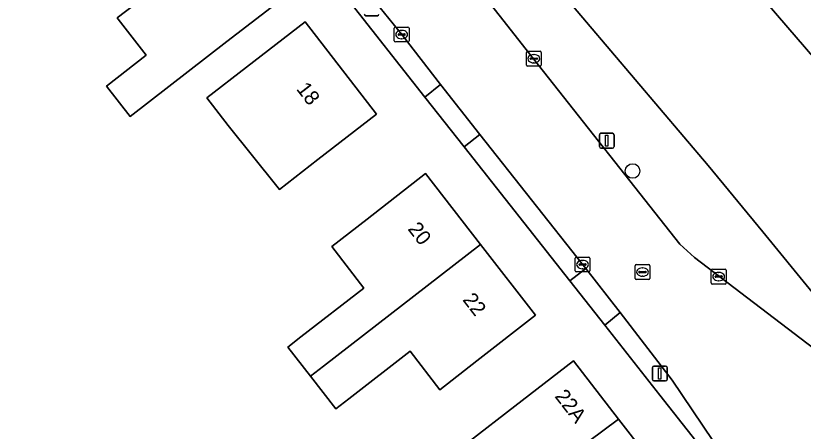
# Model space of a CAD drawing. Extents: x 161772 to 163126, y 383092 to 383917.
# Drawn here: x 162247.6 to 162300.7, y 383385.9 to 383413.9 of the extents above; entities that cross this region are included whole.
import ezdxf

# ---------------------------------------------------------------- set-up
doc = ezdxf.new("R2010")
doc.units = 0
for name, color, linetype in [('IMGEO_Boom', 7, 'Continuous'), ('IMGEO_Erf', 7, 'Continuous'), ('IMGEO_Kolk', 7, 'Continuous'), ('IMGEO_Lichtmast', 7, 'Continuous'), ('IMGEO_Muur', 7, 'Continuous'), ('IMGEO_Pand', 7, 'Continuous'), ('IMGEO_Pand_nummerreeks', 7, 'Continuous'), ('IMGEO_Rijbaan_lokaal_open', 7, 'Continuous'), ('IMGEO_Rioolput', 7, 'Continuous'), ('IMGEO_Voetpad_open', 7, 'Continuous')]:
    doc.layers.add(name, color=color, linetype=linetype)

msp = doc.modelspace()

# ---------------------------------------------------------------- linework, layer by layer
at = {"layer": 'IMGEO_Boom'}
msp.add_circle((162289.17, 383403.399), 0.489, dxfattribs=at)
at = {"layer": 'IMGEO_Erf'}
for points in [[(162244.233, 383464.967), (162247.939, 383459.798), (162252.426, 383453.695), (162253.271, 383454.336), (162255.072, 383451.939), (162257.454, 383448.811), (162257.925, 383449.194), (162258.467, 383448.473), (162281.694, 383418.863), (162284.418, 383415.396), (162294.261, 383403.773), (162297.953, 383399.3), (162304.407, 383391.419), (162308.762, 383390.978), (162315.013, 383396.326), (162363.856, 383438.295), (162364.058, 383438.278), (162367.39, 383441.216), (162372.358, 383445.597), (162372.79, 383445.969), (162371.273, 383447.707)], [(162246.496, 383431.741), (162250.448, 383434.803), (162254.022, 383430.19), (162257.596, 383425.576), (162257.677, 383425.639), (162258.696, 383424.324), (162262.233, 383419.759), (162265.772, 383415.19), (162261.82, 383412.128), (162255.292, 383407.071), (162253.703, 383409.122), (162256.381, 383411.197), (162255.437, 383412.415), (162254.493, 383413.633), (162254.429, 383413.715), (162255.633, 383414.647), (162253.85, 383416.993), (162253.013, 383418.074), (162251.586, 383416.968), (162248.955, 383414.929), (162248.063, 383416.08), (162247.038, 383417.398)], [(162295.862, 383382.133), (162291.001, 383388.301), (162287.296, 383393.011), (162284.939, 383396.009), (162277.817, 383405.027), (162275.168, 383408.367), (162269.925, 383415.041), (162268.25, 383417.172), (162267.098, 383418.596), (162266.991, 383418.508), (162260.039, 383427.338)], [(162302.153, 383410.154), (162298.249, 383414.694), (162298.492, 383414.903), (162301.34, 383417.348)], [(162278.15, 383385.172), (162281.224, 383387.554), (162285.176, 383390.616), (162288.222, 383386.685), (162293.293, 383380.139)]]:
    msp.add_lwpolyline(points, dxfattribs=at)
for points in [[(162267.094, 383413.454), (162271.909, 383407.238), (162267.957, 383404.176), (162265.354, 383402.16), (162265.185, 383402.379), (162261.905, 383406.476), (162260.473, 383408.325), (162263.142, 383410.392)], [(162275.219, 383403.23), (162278.92, 383398.452), (162282.622, 383393.674), (162278.67, 383390.612), (162276.186, 383388.654), (162274.166, 383391.257), (162270.035, 383388.052), (162269.156, 383387.37), (162267.452, 383389.57), (162265.932, 383391.532), (162266.811, 383392.214), (162271.059, 383395.505), (162268.885, 383398.311), (162271.272, 383400.161)]]:
    msp.add_lwpolyline(points, close=True, dxfattribs=at)
at = {"layer": 'IMGEO_Kolk'}
for p, q in [((162273.1, 383412.171), (162273.1, 383413.023)), ((162273.175, 383413.097), (162274.027, 383413.097)), ((162273.359, 383412.591), (162273.359, 383412.603)), ((162273.402, 383412.64), (162273.8, 383412.64)), ((162273.588, 383412.877), (162273.613, 383412.877)), ((162273.843, 383412.603), (162273.843, 383412.591)), ((162274.101, 383413.023), (162274.101, 383412.171)), ((162274.027, 383412.097), (162273.175, 383412.097)), ((162273.797, 383412.554), (162273.399, 383412.554)), ((162273.611, 383412.317), (162273.586, 383412.317)), ((162282.011, 383410.543), (162282.011, 383411.395)), ((162282.086, 383411.469), (162282.938, 383411.469)), ((162282.313, 383411.012), (162282.711, 383411.012)), ((162282.499, 383411.249), (162282.524, 383411.249)), ((162283.012, 383411.395), (162283.012, 383410.543)), ((162282.938, 383410.469), (162282.086, 383410.469)), ((162282.27, 383410.963), (162282.27, 383410.975)), ((162282.708, 383410.926), (162282.31, 383410.926)), ((162282.522, 383410.689), (162282.497, 383410.689)), ((162282.754, 383410.975), (162282.754, 383410.963)), ((162285.296, 383396.669), (162285.296, 383397.521)), ((162285.371, 383397.595), (162286.223, 383397.595)), ((162285.784, 383397.375), (162285.809, 383397.375)), ((162286.297, 383397.521), (162286.297, 383396.669)), ((162285.555, 383397.089), (162285.555, 383397.101)), ((162285.993, 383397.052), (162285.595, 383397.052)), ((162285.598, 383397.138), (162285.996, 383397.138)), ((162285.807, 383396.815), (162285.782, 383396.815)), ((162286.039, 383397.101), (162286.039, 383397.089)), ((162294.475, 383395.858), (162294.475, 383396.71)), ((162294.55, 383396.784), (162295.402, 383396.784)), ((162295.476, 383396.71), (162295.476, 383395.858)), ((162286.223, 383396.595), (162285.371, 383396.595)), ((162294.734, 383396.278), (162294.734, 383396.29)), ((162295.172, 383396.241), (162294.774, 383396.241)), ((162294.777, 383396.327), (162295.175, 383396.327)), ((162294.963, 383396.564), (162294.988, 383396.564)), ((162295.218, 383396.29), (162295.218, 383396.278)), ((162295.402, 383395.784), (162294.55, 383395.784)), ((162294.986, 383396.004), (162294.961, 383396.004))]:
    msp.add_line(p, q, dxfattribs=at)
for points in [[(162273.1, 383412.171), (162273.1, 383413.023)], [(162273.175, 383413.097), (162274.027, 383413.097)], [(162274.101, 383413.023), (162274.101, 383412.171)], [(162274.027, 383412.097), (162273.175, 383412.097)], [(162282.011, 383410.543), (162282.011, 383411.395)], [(162282.086, 383411.469), (162282.938, 383411.469)], [(162283.012, 383411.395), (162283.012, 383410.543)], [(162282.938, 383410.469), (162282.086, 383410.469)], [(162285.296, 383396.669), (162285.296, 383397.521)], [(162285.371, 383397.595), (162286.223, 383397.595)], [(162286.297, 383397.521), (162286.297, 383396.669)], [(162294.475, 383395.858), (162294.475, 383396.71)], [(162294.55, 383396.784), (162295.402, 383396.784)], [(162295.476, 383396.71), (162295.476, 383395.858)], [(162286.223, 383396.595), (162285.371, 383396.595)], [(162295.402, 383395.784), (162294.55, 383395.784)]]:
    msp.add_lwpolyline(points, dxfattribs=at)
for centre, radius, start, end in [((162273.177, 383413.021), 0.0765, 91.552, 178.448), ((162273.177, 383413.021), 0.0765, 91.552, 178.448), ((162273.399, 383412.6), 0.0403, 85.8775, 175.7526), ((162273.396, 383412.59), 0.0366, 178.938, 274.7102), ((162273.8, 383412.597), 0.043, 264.8664, 352.4533), ((162273.804, 383412.602), 0.0386, 1.7309, 96.639), ((162274.025, 383413.021), 0.0765, 1.552, 88.448), ((162274.025, 383413.021), 0.0765, 1.552, 88.448), ((162273.177, 383412.173), 0.0765, 181.552, 268.448), ((162273.177, 383412.173), 0.0765, 181.552, 268.448), ((162274.025, 383412.173), 0.0765, 271.552, 358.448), ((162274.025, 383412.173), 0.0765, 271.552, 358.448), ((162282.088, 383411.393), 0.0765, 91.552, 178.448), ((162282.088, 383411.393), 0.0765, 91.552, 178.448), ((162282.31, 383410.972), 0.0403, 85.8775, 175.7526), ((162282.715, 383410.974), 0.0386, 1.7309, 96.639), ((162282.936, 383411.393), 0.0765, 1.552, 88.448), ((162282.936, 383411.393), 0.0765, 1.552, 88.448), ((162282.088, 383410.545), 0.0765, 181.552, 268.448), ((162282.088, 383410.545), 0.0765, 181.552, 268.448), ((162282.307, 383410.962), 0.0366, 178.938, 274.7102), ((162282.711, 383410.969), 0.043, 264.8664, 352.4533), ((162282.936, 383410.545), 0.0765, 271.552, 358.448), ((162282.936, 383410.545), 0.0765, 271.552, 358.448), ((162285.373, 383397.519), 0.0765, 91.552, 178.448), ((162285.373, 383397.519), 0.0765, 91.552, 178.448), ((162286.221, 383397.519), 0.0765, 1.552, 88.448), ((162286.221, 383397.519), 0.0765, 1.552, 88.448), ((162285.373, 383396.671), 0.0765, 181.552, 268.448), ((162285.373, 383396.671), 0.0765, 181.552, 268.448), ((162285.595, 383397.098), 0.0403, 85.8775, 175.7526), ((162285.592, 383397.088), 0.0366, 178.938, 274.7102), ((162285.996, 383397.095), 0.043, 264.8664, 352.4533), ((162286, 383397.1), 0.0386, 1.7309, 96.639), ((162286.221, 383396.671), 0.0765, 271.552, 358.448), ((162286.221, 383396.671), 0.0765, 271.552, 358.448), ((162294.552, 383396.708), 0.0765, 91.552, 178.448), ((162294.552, 383396.708), 0.0765, 91.552, 178.448), ((162295.4, 383396.708), 0.0765, 1.552, 88.448), ((162295.4, 383396.708), 0.0765, 1.552, 88.448), ((162294.774, 383396.287), 0.0403, 85.8775, 175.7526), ((162294.771, 383396.277), 0.0366, 178.938, 274.7102), ((162295.175, 383396.284), 0.043, 264.8664, 352.4533), ((162295.179, 383396.289), 0.0386, 1.7309, 96.639), ((162294.552, 383395.86), 0.0765, 181.552, 268.448), ((162294.552, 383395.86), 0.0765, 181.552, 268.448), ((162295.4, 383395.86), 0.0765, 271.552, 358.448), ((162295.4, 383395.86), 0.0765, 271.552, 358.448)]:
    msp.add_arc(centre, radius, start, end, dxfattribs=at)
for centre, major_axis, ratio, start_param, end_param in [((162273.587, 383412.597), (-0.387, 0.002), 0.722429, 4.712389, 7.853982), ((162273.612, 383412.597), (-0.39, 0.002), 0.717154, 1.570796, 4.712389), ((162282.498, 383410.969), (-0.387, 0.002), 0.722429, 4.712389, 7.853982), ((162282.523, 383410.969), (-0.39, 0.002), 0.717154, 1.570796, 4.712389), ((162285.783, 383397.095), (-0.387, 0.002), 0.722429, 4.712389, 7.853982), ((162285.808, 383397.095), (-0.39, 0.002), 0.717154, 1.570796, 4.712389), ((162294.962, 383396.284), (-0.387, 0.002), 0.722429, 4.712389, 7.853982), ((162294.987, 383396.284), (-0.39, 0.002), 0.717154, 1.570796, 4.712389)]:
    msp.add_ellipse(centre, major_axis=major_axis, ratio=ratio, start_param=start_param, end_param=end_param, dxfattribs=at)
at = {"layer": 'IMGEO_Lichtmast'}
for p, q in [((162271.968, 383413.862), (162271.178, 383413.862)), ((162271.178, 383413.862), (162271.968, 383413.862)), ((162286.932, 383405.041), (162286.932, 383405.841)), ((162286.932, 383405.841), (162286.932, 383405.041)), ((162287.032, 383405.941), (162287.822, 383405.941)), ((162287.822, 383405.941), (162287.032, 383405.941)), ((162287.922, 383405.841), (162287.922, 383405.041)), ((162287.922, 383405.041), (162287.922, 383405.841)), ((162287.822, 383404.941), (162287.032, 383404.941)), ((162287.032, 383404.941), (162287.822, 383404.941)), ((162290.508, 383389.35), (162290.508, 383390.15)), ((162290.508, 383390.15), (162290.508, 383389.35)), ((162290.608, 383390.25), (162291.398, 383390.25)), ((162291.398, 383390.25), (162290.608, 383390.25)), ((162291.498, 383390.15), (162291.498, 383389.35)), ((162291.498, 383389.35), (162291.498, 383390.15)), ((162291.398, 383389.25), (162290.608, 383389.25)), ((162290.608, 383389.25), (162291.398, 383389.25))]:
    msp.add_line(p, q, dxfattribs=at)
for points in [[(162287.352, 383405.816), (162287.502, 383405.816), (162287.502, 383405.066), (162287.352, 383405.066), (162287.352, 383405.816)], [(162290.928, 383390.125), (162291.078, 383390.125), (162291.078, 383389.375), (162290.928, 383389.375), (162290.928, 383390.125)]]:
    msp.add_lwpolyline(points, dxfattribs=at)
for centre, start, end in [((162271.178, 383413.962), 180, 270), ((162271.178, 383413.962), 180, 270), ((162271.968, 383413.962), 270, 0), ((162271.968, 383413.962), 270, 0), ((162287.032, 383405.841), 90, 180), ((162287.032, 383405.841), 90, 180), ((162287.822, 383405.841), 0, 90), ((162287.822, 383405.841), 360, 90), ((162287.032, 383405.041), 180, 270), ((162287.032, 383405.041), 180, 270), ((162287.822, 383405.041), 270, 0), ((162287.822, 383405.041), 270, 0), ((162290.608, 383390.15), 90, 180), ((162290.608, 383390.15), 90, 180), ((162291.398, 383390.15), 0, 90), ((162291.398, 383390.15), 360, 90), ((162290.608, 383389.35), 180, 270), ((162290.608, 383389.35), 180, 270), ((162291.398, 383389.35), 270, 0), ((162291.398, 383389.35), 270, 0)]:
    msp.add_arc(centre, 0.1, start, end, dxfattribs=at)
at = {"layer": 'IMGEO_Muur'}
msp.add_lwpolyline([(162297.953, 383399.3), (162294.261, 383403.773)], dxfattribs=at)
at = {"layer": 'IMGEO_Pand'}
for points in [[(162265.772, 383415.19), (162262.233, 383419.759), (162255.853, 383414.818), (162255.633, 383414.647), (162254.429, 383413.715), (162254.493, 383413.633), (162255.437, 383412.415), (162256.381, 383411.197), (162253.703, 383409.122), (162255.292, 383407.071), (162261.82, 383412.128)], [(162271.909, 383407.238), (162267.094, 383413.454), (162263.142, 383410.392), (162260.473, 383408.325), (162261.905, 383406.476), (162265.185, 383402.379), (162265.354, 383402.16), (162267.957, 383404.176)], [(162278.92, 383398.452), (162275.219, 383403.23), (162271.272, 383400.161), (162268.885, 383398.311), (162271.059, 383395.505), (162266.811, 383392.214), (162265.932, 383391.532), (162267.452, 383389.57), (162268.331, 383390.251)], [(162282.622, 383393.674), (162278.92, 383398.452), (162268.331, 383390.251), (162267.452, 383389.57), (162269.156, 383387.37), (162270.035, 383388.052), (162274.166, 383391.257), (162276.186, 383388.654), (162278.67, 383390.612)], [(162288.222, 383386.685), (162285.176, 383390.616), (162281.224, 383387.554), (162278.15, 383385.172), (162281.096, 383381.37)], [(162293.293, 383380.139), (162288.222, 383386.685), (162281.096, 383381.37), (162280.05, 383380.559), (162282.185, 383377.803), (162280.522, 383376.514), (162281.197, 383375.642), (162279.486, 383374.316), (162281.53, 383371.212), (162284.036, 383372.968)]]:
    msp.add_lwpolyline(points, close=True, dxfattribs=at)
msp.add_lwpolyline([(162311.221, 383406.379), (162305.549, 383412.957), (162301.583, 383417.557), (162301.34, 383417.348), (162298.492, 383414.903), (162298.249, 383414.694), (162302.153, 383410.154)], dxfattribs=at)
at = {"layer": 'IMGEO_Rijbaan_lokaal_open'}
for points in [[(162305.607, 383388.209), (162303.185, 383390.06), (162293.345, 383397.58), (162292.366, 383398.478), (162282.487, 383410.964), (162273.478, 383422.429), (162265.082, 383433.068), (162255.329, 383445.472), (162255.096, 383445.775), (162252.084, 383449.621), (162249.782, 383452.67), (162247.4, 383455.951), (162247.058, 383456.423), (162242.217, 383452.791)], [(162245.134, 383448.916), (162251.029, 383441.283), (162253.429, 383438.179), (162255.013, 383436.132), (162264.863, 383423.548), (162269.273, 383418.014), (162270.989, 383415.866), (162273.602, 383412.593), (162274.915, 383410.906), (162276.23, 383409.221), (162278.881, 383405.852), (162285.837, 383397.046), (162286.012, 383396.824), (162288.343, 383393.869), (162291.831, 383389.315), (162295.966, 383383.173), (162296.373, 383382.529), (162297.545, 383380.677)]]:
    msp.add_lwpolyline(points, dxfattribs=at)
at = {"layer": 'IMGEO_Rioolput'}
for p, q in [((162289.341, 383396.164), (162289.341, 383397.016)), ((162289.416, 383397.09), (162290.268, 383397.09)), ((162289.829, 383396.87), (162289.854, 383396.87)), ((162290.342, 383397.016), (162290.342, 383396.164)), ((162289.6, 383396.584), (162289.6, 383396.596)), ((162290.038, 383396.547), (162289.64, 383396.547)), ((162289.643, 383396.633), (162290.041, 383396.633)), ((162289.852, 383396.31), (162289.827, 383396.31)), ((162290.084, 383396.596), (162290.084, 383396.584)), ((162290.268, 383396.09), (162289.416, 383396.09))]:
    msp.add_line(p, q, dxfattribs=at)
for points in [[(162289.341, 383396.164), (162289.341, 383397.016)], [(162289.416, 383397.09), (162290.268, 383397.09)], [(162290.342, 383397.016), (162290.342, 383396.164)], [(162290.268, 383396.09), (162289.416, 383396.09)]]:
    msp.add_lwpolyline(points, dxfattribs=at)
for centre, radius, start, end in [((162289.418, 383397.014), 0.0765, 91.552, 178.448), ((162289.418, 383397.014), 0.0765, 91.552, 178.448), ((162290.266, 383397.014), 0.0765, 1.552, 88.448), ((162290.266, 383397.014), 0.0765, 1.552, 88.448), ((162289.418, 383396.166), 0.0765, 181.552, 268.448), ((162289.418, 383396.166), 0.0765, 181.552, 268.448), ((162289.64, 383396.593), 0.0403, 85.8775, 175.7526), ((162289.637, 383396.583), 0.0366, 178.938, 274.7102), ((162290.041, 383396.59), 0.043, 264.8664, 352.4533), ((162290.045, 383396.595), 0.0386, 1.7309, 96.639), ((162290.266, 383396.166), 0.0765, 271.552, 358.448), ((162290.266, 383396.166), 0.0765, 271.552, 358.448)]:
    msp.add_arc(centre, radius, start, end, dxfattribs=at)
for centre, major_axis, ratio, start_param, end_param in [((162289.828, 383396.59), (-0.387, 0.002), 0.722429, 4.712389, 7.853982), ((162289.853, 383396.59), (-0.39, 0.002), 0.717154, 1.570796, 4.712389)]:
    msp.add_ellipse(centre, major_axis=major_axis, ratio=ratio, start_param=start_param, end_param=end_param, dxfattribs=at)
at = {"layer": 'IMGEO_Voetpad_open'}
for points in [[(162308.762, 383390.978), (162304.407, 383391.419), (162297.953, 383399.3), (162294.261, 383403.773), (162284.418, 383415.396), (162281.694, 383418.863), (162258.467, 383448.473), (162257.925, 383449.194), (162257.454, 383448.811), (162255.232, 383447.047), (162255.792, 383446.341), (162255.096, 383445.775), (162255.329, 383445.472), (162265.082, 383433.068), (162273.478, 383422.429), (162282.487, 383410.964), (162292.366, 383398.478), (162293.345, 383397.58), (162303.185, 383390.06), (162305.607, 383388.209)], [(162276.23, 383409.221), (162274.915, 383410.906), (162273.602, 383412.593), (162270.989, 383415.866), (162269.925, 383415.041), (162275.168, 383408.367)], [(162278.881, 383405.852), (162276.23, 383409.221), (162275.168, 383408.367), (162277.817, 383405.027)], [(162286.012, 383396.824), (162285.837, 383397.046), (162278.881, 383405.852), (162277.817, 383405.027), (162284.939, 383396.009)], [(162288.343, 383393.869), (162286.012, 383396.824), (162284.939, 383396.009), (162287.296, 383393.011)], [(162291.831, 383389.315), (162288.343, 383393.869), (162287.296, 383393.011), (162291.001, 383388.301), (162295.862, 383382.133), (162296.373, 383382.529), (162295.966, 383383.173)]]:
    msp.add_lwpolyline(points, close=True, dxfattribs=at)

# ---------------------------------------------------------------- texts
at = {"layer": 'IMGEO_Pand_nummerreeks'}
for s, rotation, p in [('18', 307.7634, (162266.462, 383408.914)), ('20', 307.7634, (162273.972, 383399.483)), ('22', 307.7634, (162277.671, 383394.71)), ('22A', 307.7692, (162283.88, 383388.207))]:
    msp.add_text(s, height=1, rotation=rotation, dxfattribs=at).set_placement(p)

doc.saveas('drawing.dxf')
